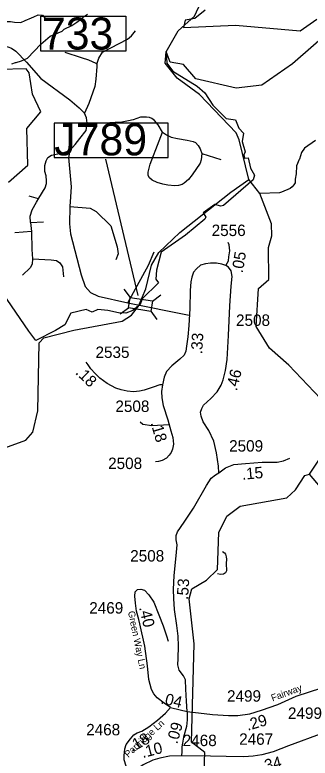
# Model space of a CAD drawing. Extents: x 1248224 to 1454986, y 825081 to 985870.
# Drawn here: x 1362257 to 1365485, y 865144 to 873272 of the extents above; entities that cross this region are included whole.
import ezdxf

# ---------------------------------------------------------------- set-up
doc = ezdxf.new("R2010")
doc.units = 0
for name, color, linetype in [('Exist Boundary Political City Limit New', 7, 'Continuous'), ('Exist Hydrographic Creek Single Shore', 7, 'Continuous'), ('Exist Hydrographic Misc Water Feature', 7, 'Continuous'), ('Exist Road Non-System Structure Non-Sys Other Number Label', 7, 'Continuous'), ('Exist Road Non-System Type 51', 7, 'Continuous'), ('Exist Road Secondary Mileage Hundredths English Label', 7, 'Continuous'), ('Exist Road Secondary Structure Standard Bridge Number Label', 7, 'Continuous'), ('Exist Road Secondary Type 51 Attributed', 7, 'Continuous'), ('Exist Road Secondary Type 51 Label', 7, 'Continuous'), ('Exist Road Secondary Type 51 Number Label', 7, 'Continuous'), ('Map Preparation Boundary City Limit Buffer Line', 7, 'Continuous')]:
    doc.layers.add(name, color=color, linetype=linetype)

msp = doc.modelspace()

# ---------------------------------------------------------------- linework, layer by layer
at = {"layer": 'Exist Boundary Political City Limit New'}
for points in [[(1364337.9, 873324), (1364222.6, 873233), (1364119.5, 873214.8)], [(1364119.5, 873214.8), (1364099.9, 873133.6), (1364670.1, 873157.9), (1365374.6, 873096.2), (1365558.9, 873223.7)], [(1365752.1, 873136.4), (1365293.3, 872735.2), (1364955.2, 872502.3), (1364676.2, 872472), (1364234.9, 872572.1), (1364101.4, 872730), (1363955.8, 872754.2), (1363910.3, 872872.6), (1363919.4, 872745.1), (1363984.7, 872656), (1364251.6, 872492.1), (1364333.5, 872419.3), (1364421.5, 872285.7), (1364567.1, 872137), (1364669.9, 872122.6), (1364706.6, 872033.8), (1364755.1, 871979.2), (1364743, 871888.1), (1364773.5, 871772.8), (1364759, 871741.9), (1364768, 871705.6), (1364807.9, 871707.4), (1364831.5, 871594.9), (1364875, 871520.6), (1364860.9, 871469.7), (1364538.2, 871185.8), (1364507.4, 871178.5), (1364442.1, 871198.5), (1364315.2, 871105.9), (1364346, 871060.6), (1364333.3, 871037), (1364121.3, 870864.5), (1363854.8, 870677.3), (1363806.3, 870480), (1363797.8, 870382.6), (1363827.5, 870343.5), (1363648.6, 870167.4), (1363626.5, 870104.5), (1363547.5, 870040.1), (1363470.3, 870010.2), (1363388.4, 870013.3), (1363273.2, 870040.6), (1363164, 870049.7), (1363100.3, 870019.3), (1363034.7, 870049.8), (1362869.8, 870010.2), (1362803, 869882.8), (1362699.9, 869819), (1362486.4, 869712.8), (1362408.1, 869812.1), (1362126.2, 870227.5)], [(1362187.8, 871444.1), (1362397.1, 871629.3), (1362387.9, 872028.6), (1362541.7, 872209.7), (1362448, 872405.9), (1362412.9, 872637.4), (1362380.7, 872681.3), (1362083, 872675)]]:
    msp.add_lwpolyline(points, dxfattribs=at)
at = {"layer": 'Exist Hydrographic Creek Single Shore'}
for points in [[(1364814.5, 871470.7), (1364707.4, 871906.2), (1364675.4, 871982.4), (1364276.4, 872400.8), (1364030.3, 872579.8), (1363900.3, 872743.2), (1363911.4, 872867.8), (1364041.4, 873098.1), (1364220.4, 873258.8), (1364290.4, 873408.3), (1364392.4, 873514.6), (1364397.4, 873714.7), (1364323.4, 873765.5), (1364011.9, 873693.6), (1363939.4, 873740.4), (1363848.5, 873931.9), (1363714.2, 874056.3), (1363663.4, 874193.1), (1363646.5, 874280.3)], [(1362106.4, 868524.7), (1362375.4, 868621), (1362452.4, 868708.1), (1362507.4, 868943.4), (1362523.4, 869685), (1362574.4, 869739.8), (1362902.4, 869825.1), (1363429.4, 869922.8), (1363531.5, 869986.5), (1363608.5, 870086.6), (1363687.4, 870275.5), (1363751.4, 870533.5), (1363829.4, 870673.1), (1364059.4, 870891.8), (1364619.5, 871333.6)]]:
    msp.add_lwpolyline(points, dxfattribs=at)
at = {"layer": 'Exist Hydrographic Misc Water Feature'}
for p in [(1364619.5, 871333.6), (1364936.5, 871317.3)]:
    msp.add_line(p, (1364814.5, 871470.7), dxfattribs=at)
for points in [[(1362222.2, 872738), (1362265.4, 872750.6), (1362270.4, 872749.7), (1362329.8, 872769.1), (1362394.5, 872799.6), (1362541.8, 872950.3), (1362643.7, 873037.9), (1362773, 873095), (1362797.4, 873114.4), (1362878.4, 873156.5), (1362935.2, 873191.3), (1362975.8, 873220.3), (1363006.5, 873249.6), (1363049.1, 873280.7)], [(1365544.6, 871899.7), (1365424.7, 871814.4), (1365391.6, 871767.1), (1365370.1, 871695.6), (1365364.5, 871689.9), (1365336.4, 871620.4), (1365330.4, 871532.5), (1365321.2, 871476.7), (1365320.4, 871436.8), (1365307.8, 871413.1), (1365289.3, 871391.4), (1365266.9, 871374), (1365170, 871332.2), (1365149.9, 871326.7), (1364936.5, 871317.3)], [(1365477.5, 868250.1), (1365632.4, 868480.1), (1365668.5, 868597.5), (1365674.5, 868889.5), (1365665.7, 869004.6), (1365253.5, 869439.7), (1365040.4, 869627.8), (1364895.5, 869863.7), (1364921.4, 870280.2), (1365032.4, 870379.8), (1365031.4, 870727.7), (1365067.4, 870855.1), (1365062.5, 870986.5), (1364936.5, 871317.3)], [(1364317.5, 864806.8), (1364334.4, 865206.9), (1364186.5, 865318.3), (1364218.5, 866394.4), (1364163.4, 866887.9), (1364190.5, 866995.7), (1364351.5, 867090.9), (1364470.5, 867206.7), (1364487.4, 867613.4), (1364574.5, 867788.9), (1364719.4, 867900.9), (1365229.5, 867989.2), (1365323.5, 868079.2), (1365426.4, 868234.7), (1365477.5, 868250.1)], [(1370461.6, 865113.2), (1370088.6, 865212.7), (1369759.6, 865406.4), (1369659.5, 865431.3), (1369417.6, 865396.9), (1369200.5, 865407.8), (1369026.5, 865463.8), (1368920.5, 865574.3), (1368891.5, 865748.9), (1368817.6, 865816), (1368708.5, 865801.8), (1368405.5, 865676.6), (1368020.6, 865592.4), (1367867.6, 865454.3), (1367728.2, 865493.2), (1367637.6, 865610.6), (1367515, 865797.3), (1367372.1, 865949), (1367291.1, 866112), (1366867.3, 866353.8), (1366550.5, 866610.1), (1366225.5, 867007.3), (1365901.8, 867748.7), (1365477.5, 868250.1)], [(1364526, 867406.9), (1364531.5, 867398.6), (1364547.3, 867390.2), (1364560.9, 867373.9), (1364568.3, 867345.7), (1364569.7, 867321.7), (1364566.7, 867273.8), (1364570.9, 867193.7), (1364560.3, 867170), (1364538, 867154.5), (1364506, 867153.3), (1364473.3, 867159.9)]]:
    msp.add_lwpolyline(points, dxfattribs=at)
at = {"layer": 'Exist Road Non-System Structure Non-Sys Other Number Label'}
msp.add_line((1363604.1, 870202.2), (1363252.4, 871692.6), dxfattribs=at)
at = {"layer": 'Exist Road Non-System Type 51'}
for p, q in [((1364299.9, 871754.1), (1364508.3, 871688.6)), ((1362515.7, 871260.5), (1362412.1, 871287.9)), ((1362425.9, 871000.3), (1362570.4, 871010.1)), ((1362425.9, 871000.3), (1362437.7, 870901.8)), ((1362437.7, 870901.8), (1362256.9, 870888.1)), ((1363490.1, 870121.3), (1364162.5, 869988.3))]:
    msp.add_line(p, q, dxfattribs=at)
for points in [[(1361838.6, 873032.6), (1361865.7, 873055.5), (1361920, 873082.7), (1362116.2, 873172.5), (1362170.4, 873197.5), (1362208, 873197.5), (1362251.8, 873191.3), (1362320.7, 873189.2), (1362370.8, 873210.1), (1362439.7, 873239.3), (1362464.7, 873251.9), (1362512.7, 873270.6), (1362558.6, 873268.6), (1362585.8, 873239.3), (1362592, 873224.7)], [(1363152.8, 872732.9), (1363175.6, 872799.7), (1363215.8, 872863.8), (1363488.2, 873006.5), (1363532.1, 873043.1), (1363576, 873098)], [(1361901.2, 872880.1), (1362045.2, 872928.1), (1362074.4, 872932.3), (1362139.1, 872928.1), (1362178.8, 872924), (1362220.5, 872907.2), (1362268.5, 872873.8), (1362385.4, 872754.8), (1362541.9, 872575.2), (1362858.5, 872344.4), (1362958.7, 872254.6), (1363017.2, 872198.2)], [(1362802.2, 872864.5), (1362981.7, 872806), (1363063.1, 872780.9), (1363142.4, 872745.4), (1363152.8, 872732.9), (1363152.8, 872705.7), (1363140.3, 872570), (1363131.9, 872488.5), (1363065.2, 872302.7), (1363017.2, 872198.2)], [(1363046.7, 872089.1), (1363040.1, 872146.6), (1363017.2, 872198.2)], [(1363872.1, 871989), (1363824.3, 872071), (1363783.4, 872117), (1363754.4, 872137.5), (1363727.1, 872147.8), (1363696.4, 872152.9), (1363665.7, 872152.9), (1363631.6, 872152.9), (1363551.4, 872123.9), (1363498.6, 872113.6), (1363425.2, 872098.3), (1363351.9, 872094.9), (1363237.6, 872088), (1363102.9, 872086.3), (1363046.7, 872089.1)], [(1362858.8, 871788.4), (1362917.3, 871853.1), (1362967.3, 871919.9), (1363036.2, 872005.6), (1363046.7, 872089.1)], [(1363737.3, 871640.8), (1363832.9, 871895.2), (1363872.1, 871989)], [(1363872.1, 871989), (1363913, 871958.3), (1363965.9, 871934.4), (1364035.8, 871919.1), (1364141.6, 871900.3), (1364204.7, 871888.3), (1364232, 871876.4), (1364259.3, 871844), (1364283.1, 871806.4), (1364299.9, 871754.1)], [(1362425.9, 871000.3), (1362422.6, 871072), (1362445.6, 871140.9), (1362491.5, 871224.5), (1362518.6, 871268.3), (1362589.6, 871381.1), (1362604.2, 871427), (1362604.2, 871458.4), (1362600, 871510.6), (1362585.4, 871560.7), (1362585.4, 871623.4), (1362597.9, 871675.6), (1362618.8, 871713.2), (1362658.5, 871738.2), (1362693.9, 871744.5), (1362804.6, 871771.7), (1362858.8, 871788.4)], [(1362858.8, 871788.4), (1362844.2, 871713.2), (1362863, 871512.7), (1362870.9, 871391.6), (1362865.8, 871282.4), (1362859, 871176.6)], [(1364299.9, 871754.1), (1364295.1, 871686.9), (1364281.4, 871649.4), (1364194.4, 871523.1), (1364155.2, 871471.9), (1364109.2, 871430.9), (1364085.3, 871415.5), (1364046.1, 871405.3), (1364006.8, 871401.9), (1363928.4, 871410.4), (1363873.8, 871418.9), (1363812.4, 871439.4), (1363757.8, 871463.3), (1363727.1, 871488.9), (1363715.2, 871514.5), (1363713.5, 871550.4), (1363737.3, 871640.8)], [(1362859, 871176.6), (1362853.8, 870985.4), (1362864.1, 870877.9), (1362981.9, 870430.3), (1363024.9, 870301.2), (1363083.6, 870234.7), (1363165.7, 870195.6), (1363490.1, 870121.3)], [(1362859, 871176.6), (1363079.7, 871157.9), (1363146.1, 871122.7), (1363306.4, 870966.3), (1363376.8, 870735.4), (1363384.6, 870657.2), (1363361.1, 870594.6)], [(1362437.7, 870901.8), (1362441.1, 870707.2), (1362449.6, 870604.8)], [(1362449.6, 870604.8), (1362446.2, 870546.7), (1362422.3, 870504.1), (1362340.6, 870426.4)], [(1362449.6, 870604.8), (1362652.6, 870592.8), (1362712.3, 870586), (1362748.1, 870558.7), (1362777.8, 870517.5), (1362790.1, 870406.7)], [(1363490.1, 870121.3), (1363716.9, 870535.9), (1363779.4, 870680.7)], [(1363627.6, 868821.7), (1363656.9, 868796.3), (1363752.7, 868782.6), (1363942.3, 868794.3)]]:
    msp.add_lwpolyline(points, dxfattribs=at)
at = {"layer": 'Exist Road Secondary Structure Standard Bridge Number Label'}
for p, q in [((1363449.7, 870273.7), (1363516.2, 870182.1)), ((1363760.9, 870142.7), (1363852.5, 870209.2)), ((1363406.5, 870001.2), (1363498.1, 870067.7)), ((1363743.2, 870030.9), (1363809.7, 869939.3))]:
    msp.add_line(p, q, dxfattribs=at)
for points in [[(1362539.5, 873257.2), (1363468.5, 873257.2), (1363468.5, 872873.1), (1362539.5, 872873.1)], [(1363932.1, 872089.2), (1362686.8, 872089.2), (1362686.8, 871713.7), (1363932.1, 871713.7)], [(1363516.2, 870182.1), (1363761, 870143.2), (1363742.9, 870028.9), (1363498.1, 870067.7)]]:
    msp.add_lwpolyline(points, close=True, dxfattribs=at)
at = {"layer": 'Exist Road Secondary Type 51 Attributed'}
for points in [[(1364563.2, 870532.4), (1364593.5, 870582.3), (1364597.8, 870625.7), (1364608.7, 870690.7), (1364604.3, 870725.4), (1364600, 870755.8), (1364587, 870781.8)], [(1364563.2, 870532.4), (1364518.1, 870546.2), (1364461.8, 870557), (1364394.6, 870557), (1364340.4, 870548.4), (1364286.3, 870535.4), (1364240.8, 870496.3), (1364210.4, 870457.3), (1364193.1, 870405.3), (1364180.1, 870351.1), (1364171.5, 870257.8), (1364169.3, 870060.5), (1364158.5, 869876.2), (1364147.7, 869751.3), (1364134.7, 869649.4), (1364126, 869593), (1364106.5, 869551.8), (1364061, 869506.3), (1363972.2, 869434.7), (1363915.8, 869371.8), (1363890.3, 869309.9), (1363870.8, 869227.5)], [(1364486.4, 868265.4), (1364482.6, 868337.3), (1364461.4, 868482), (1364432.2, 868608.9), (1364378, 868728.1), (1364316.4, 868821.5), (1364292.6, 868882.2), (1364287.2, 868926.7), (1364299.1, 868969), (1364319.7, 869003.7), (1364399.8, 869078.5), (1364468.1, 869151.1), (1364513.5, 869222.1), (1364535.1, 869280.6), (1364560.1, 869382.5), (1364577.4, 869502.9), (1364591.4, 869766.8), (1364607.5, 870088.8), (1364622.7, 870305.6), (1364631.4, 870412.6), (1364620.5, 870471.1), (1364592.4, 870511.8), (1364563.2, 870532.4)], [(1363870.8, 869227.5), (1363842.9, 869227.5), (1363767.1, 869199.3), (1363669.6, 869166.8), (1363617.6, 869155.9), (1363552.6, 869151.6), (1363485.4, 869158.1), (1363420.4, 869171.1), (1363359.8, 869190.6), (1363264.4, 869242.7), (1363184.3, 869299), (1363134.4, 869348.9), (1363086.8, 869403.1), (1363058.6, 869444.3), (1363037, 869472.5)], [(1363870.8, 869227.5), (1363859.6, 869154.7), (1363861.8, 869083.2), (1363879.1, 869000.8), (1363929, 868842.5), (1363963.6, 868723.2), (1363985.3, 868649.5), (1363991.8, 868575.8), (1363981, 868521.6), (1363965.8, 868484.7), (1363944.1, 868456.5), (1363913.8, 868426.2), (1363868.3, 868400.2), (1363827.2, 868389.3), (1363796, 868383.5)], [(1364486.4, 868265.4), (1364558.1, 868318.3), (1364649.1, 868355.2), (1364779.1, 868366), (1364958.9, 868381.2), (1365125.7, 868379), (1365195.1, 868396.4), (1365263.1, 868425.4)], [(1364140.4, 865652.6), (1364131.5, 865766.1), (1364126, 865899.6), (1364121.6, 865999.2), (1364099.8, 866045.2), (1364053.8, 866106.5), (1364038.5, 866165.6), (1364040.7, 866233.5), (1364047.3, 866369.2), (1364040.7, 866479.7), (1364027.6, 866593.5), (1364003.5, 866768.6), (1363994.8, 866891.2), (1363990.4, 866989.7), (1363999.1, 867139.8), (1364018.8, 867356.6), (1364029.6, 867478.2), (1364020.9, 867530.7), (1364018.7, 867578.9), (1364034, 867620.5), (1364106.2, 867725.5), (1364211.2, 867878.8), (1364350.8, 868127.4), (1364401.1, 868206.2), (1364451.4, 868243.5), (1364486.4, 868265.4)], [(1363958.6, 865696.4), (1363889.1, 865745.6), (1363812.5, 865802.5), (1363777.5, 865846.2), (1363749.1, 865896.6), (1363722.9, 866003.9), (1363707.5, 866154.9), (1363679.1, 866369.4), (1363624.4, 866614.6), (1363613.5, 866660.6), (1363585, 866750.8), (1363574, 866838.4), (1363567.5, 866917.2), (1363571.8, 866963.2), (1363595.9, 866989.4), (1363635.3, 866991.6), (1363674.7, 866982.9), (1363722.8, 866930.3), (1363777.5, 866851.5), (1363832.1, 866711.4), (1363878.1, 866591), (1363915.3, 866481.6), (1363931.3, 866424.4)], [(1364140.4, 865652.6), (1364418.2, 865622), (1364591, 865608.9), (1364693.8, 865611), (1364825, 865630.7), (1364951.9, 865668), (1365130.4, 865729.2), (1365333.8, 865823.3), (1365611.6, 865913.1), (1365630.9, 865919.3)], [(1363510.3, 864972.2), (1363473.1, 865055), (1363453.4, 865127.2), (1363451.2, 865171), (1363459.9, 865247.6), (1363473.1, 865293.6), (1363521.2, 865357.1), (1363556.2, 865400.9), (1363595.5, 865422.8), (1363645.9, 865440.3), (1363722.4, 865486.2), (1363814.3, 865560.7), (1363904, 865637.3), (1363958.6, 865696.4)], [(1363958.6, 865696.4), (1364063.8, 865672.3), (1364140.4, 865652.6)], [(1364140.4, 865652.6), (1364140.4, 865562.9), (1364133.8, 865490.6), (1364101, 865374.6), (1364090.1, 865306.8), (1364081.3, 865267.4), (1364083.5, 865217), (1364076.8, 865169.7)], [(1365795.6, 865482.3), (1365623.8, 865418.8), (1365248.7, 865279.1), (1365079.8, 865211.8), (1364958.5, 865182.2), (1364863.4, 865164.2), (1364760.1, 865159.3), (1364566.6, 865162.6), (1364396, 865167.5), (1364076.8, 865169.7)], [(1364076.8, 865169.7), (1363945.5, 865166.6), (1363842.7, 865142.6), (1363766.2, 865122.9), (1363659, 865072.5), (1363591.6, 865023.4)]]:
    msp.add_lwpolyline(points, dxfattribs=at)
at = {"layer": 'Map Preparation Boundary City Limit Buffer Line'}
for points in [[(1364337.9, 873324), (1364222.6, 873233), (1364119.5, 873214.8)], [(1364119.5, 873214.8), (1364099.9, 873133.6), (1364670.1, 873157.9), (1365374.6, 873096.2), (1365558.9, 873223.7)], [(1365752.1, 873136.4), (1365293.3, 872735.2), (1364955.2, 872502.3), (1364676.2, 872472), (1364234.9, 872572.1), (1364101.4, 872730), (1363955.8, 872754.2), (1363910.3, 872872.6), (1363919.4, 872745.1), (1363984.7, 872656), (1364251.6, 872492.1), (1364333.5, 872419.3), (1364421.5, 872285.7), (1364567.1, 872137), (1364669.9, 872122.6), (1364706.6, 872033.8), (1364755.1, 871979.2), (1364743, 871888.1), (1364773.5, 871772.8), (1364759, 871741.9), (1364768, 871705.6), (1364807.9, 871707.4), (1364831.5, 871594.9), (1364875, 871520.6), (1364860.9, 871469.7), (1364538.2, 871185.8), (1364507.4, 871178.5), (1364442.1, 871198.5), (1364315.2, 871105.9), (1364346, 871060.6), (1364333.3, 871037), (1364121.3, 870864.5), (1363854.8, 870677.3), (1363806.3, 870480), (1363797.8, 870382.6), (1363827.5, 870343.5), (1363648.6, 870167.4), (1363626.5, 870104.5), (1363547.5, 870040.1), (1363470.3, 870010.2), (1363388.4, 870013.3), (1363273.2, 870040.6), (1363164, 870049.7), (1363100.3, 870019.3), (1363034.7, 870049.8), (1362869.8, 870010.2), (1362803, 869882.8), (1362699.9, 869819), (1362486.4, 869712.8), (1362408.1, 869812.1), (1362126.2, 870227.5)], [(1362187.8, 871444.1), (1362397.1, 871629.3), (1362387.9, 872028.6), (1362541.7, 872209.7), (1362448, 872405.9), (1362412.9, 872637.4), (1362380.7, 872681.3), (1362083, 872675)]]:
    msp.add_lwpolyline(points, dxfattribs=at)

# ---------------------------------------------------------------- texts
at = {"layer": 'Exist Road Non-System Structure Non-Sys Other Number Label'}
msp.add_text('J789', height=350, dxfattribs=at).set_placement((1362687.3, 871735.4))
at = {"layer": 'Exist Road Secondary Mileage Hundredths English Label'}
for s, rotation, p in [('.05', 80.54506, (1364747.7, 870443.5)), ('.33', 86.6362, (1364304.7, 869559.5)), ('.18', 315.60262, (1362911.9, 869353.2)), ('.46', 76.26145, (1364683.4, 869153.7)), ('.18', 286.20826, (1363739.7, 868810.1)), ('.15', 4.82469, (1364743.6, 868188.2)), ('.53', 86.68295, (1364150.3, 866873.2)), ('.40', 283.38209, (1363613.9, 866790.8)), ('.04', 347.11624, (1363844.2, 865743.7)), ('.29', 16.3483, (1364802.6, 865442.6)), ('.09', 74.20944, (1364031.8, 865292.7)), ('.18', 29.07345, (1363541.5, 865207.7)), ('.10', 14.43145, (1363656, 865145.3)), ('.34', 13.68133, (1364957.5, 864991.6))]:
    msp.add_text(s, height=125, rotation=rotation, dxfattribs=at).set_placement(p)
at = {"layer": 'Exist Road Secondary Structure Standard Bridge Number Label'}
msp.add_text('733', height=350, dxfattribs=at).set_placement((1362552.1, 872892.8))
at = {"layer": 'Exist Road Secondary Type 51 Label'}
for s, rotation, p in [('Green Way Ln', 281.57875, (1363492.5, 866745.9)), ('Fairway        Ln', 20.23977, (1365074.3, 865763.6)), ('Partridge Ln', 42.71891, (1363496.3, 865145.5))]:
    msp.add_text(s, height=75, rotation=rotation, dxfattribs=at).set_placement(p)
at = {"layer": 'Exist Road Secondary Type 51 Number Label'}
for s, p in [('2556', (1364408.1, 870853.3)), ('2508', (1364674.6, 869870.8)), ('2535', (1363138.2, 869520.1)), ('2508', (1363355.9, 868929.8)), ('2509', (1364599, 868496.3)), ('2508', (1363276.3, 868305.6)), ('2508', (1363517.7, 867294)), ('2469', (1363069.9, 866725)), ('2499', (1364576.1, 865761.7)), ('2499', (1365242.5, 865573.8)), ('2468', (1363036.3, 865393.6)), ('2468', (1364091.5, 865275.8)), ('2467', (1364708.8, 865290.1))]:
    msp.add_text(s, height=125, dxfattribs=at).set_placement(p)

doc.saveas('drawing.dxf')
